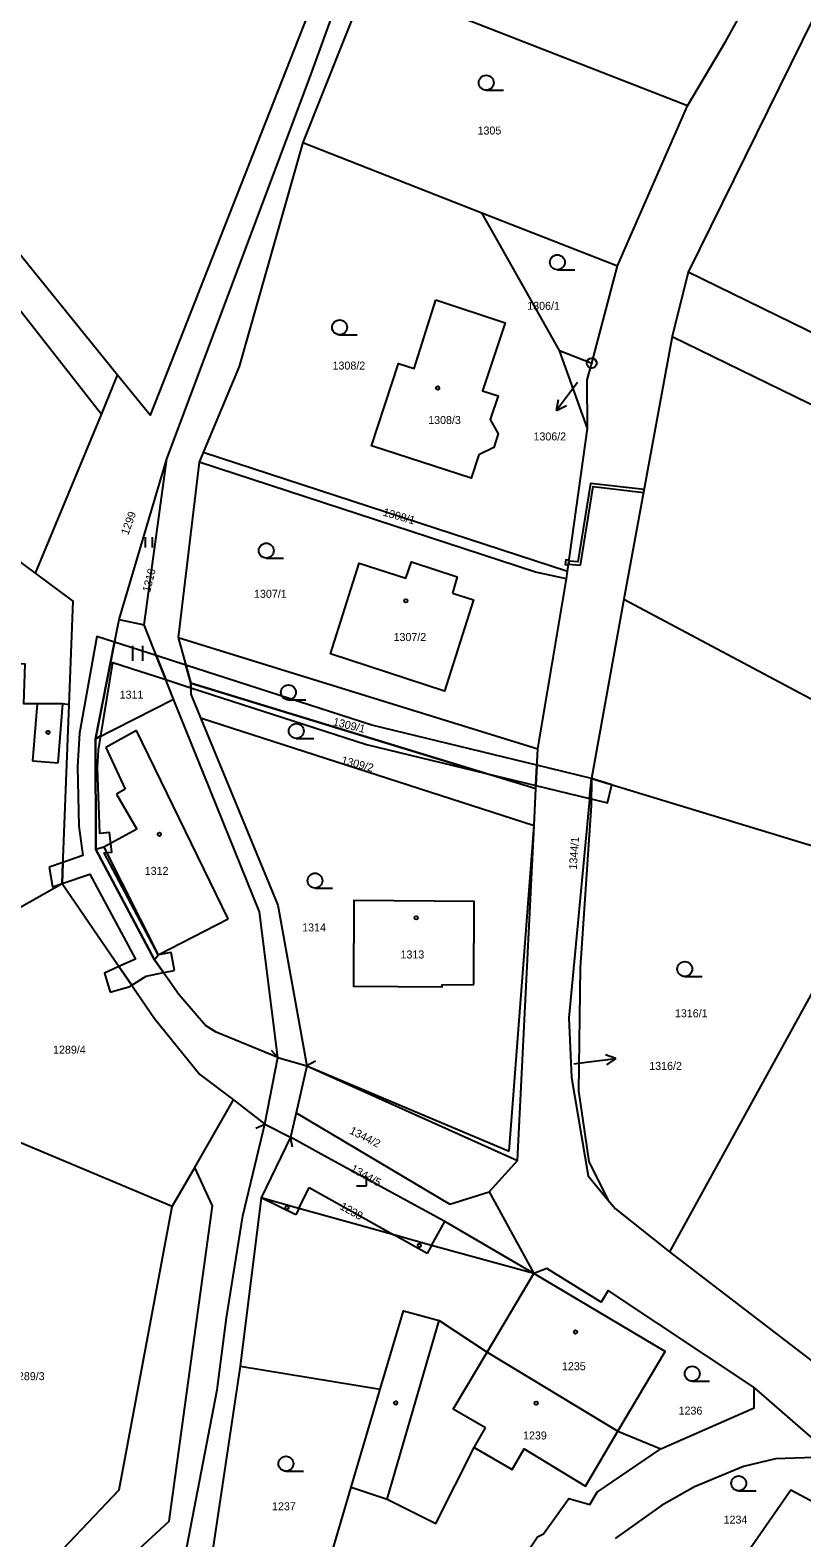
# Model space of a CAD drawing. Extents: x -587171 to -555306, y -1167727 to -1074732.
# Drawn here: x -559852.3 to -559774.7, y -1076642.4 to -1076491 of the extents above; entities that cross this region are included whole.
import ezdxf

# ---------------------------------------------------------------- set-up
doc = ezdxf.new("R2010")
doc.units = 0
for name, color, linetype in [('Hranice parcel', 7, 'Continuous'), ('Parcelní čísla', 7, 'Continuous'), ('Pop  PČ popisy', 7, 'Continuous'), ('Vnitřní kresba', 7, 'Continuous'), ('Věcná břemena k části', 7, 'Continuous'), ('Značky bodu BP', 7, 'Continuous'), ('Značky budov', 7, 'Continuous'), ('Značky kultur', 7, 'Continuous')]:
    doc.layers.add(name, color=color, linetype=linetype)

msp = doc.modelspace()

# ---------------------------------------------------------------- linework, layer by layer
at = {"layer": 'Hranice parcel'}
for p, q in [((-559818.37, -1076486.01), (-559824.87, -1076502.26)), ((-559786.2, -1076498.58), (-559816.42, -1076486.77)), ((-559793.24, -1076514.65), (-559786.2, -1076498.58)), ((-559824.87, -1076502.26), (-559806.86, -1076509.31)), ((-559806.86, -1076509.31), (-559793.24, -1076514.65)), ((-559795.83, -1076524.41), (-559793.24, -1076514.65)), ((-559786.15, -1076515.29), (-559787.73, -1076521.74)), ((-559768.66, -1076523.84), (-559786.15, -1076515.29)), ((-559787.73, -1076521.74), (-559792.59, -1076548.14)), ((-559787.73, -1076521.74), (-559752.35, -1076539.01)), ((-559799.07, -1076523.14), (-559795.83, -1076524.41)), ((-559796.26, -1076530.99), (-559799.07, -1076523.14)), ((-559845.09, -1076529.56), (-559843.46, -1076525.61)), ((-559851.71, -1076545.53), (-559845.09, -1076529.56)), ((-559798.26, -1076545.36), (-559796.26, -1076530.99)), ((-559843.3, -1076550.17), (-559838.52, -1076534.02)), ((-559840.8, -1076550.71), (-559838.52, -1076534.02)), ((-559835.28, -1076534.37), (-559837.38, -1076551.99)), ((-559834.87, -1076533.4), (-559835.28, -1076534.37)), ((-559798.26, -1076545.36), (-559834.87, -1076533.4)), ((-559801.25, -1076563.17), (-559798.36, -1076546.08)), ((-559798.36, -1076546.08), (-559798.26, -1076545.36)), ((-559792.59, -1076548.14), (-559795.86, -1076566.14)), ((-559792.59, -1076548.14), (-559759.87, -1076565.54)), ((-559845.7, -1076562.14), (-559843.3, -1076550.17)), ((-559843.3, -1076550.17), (-559840.8, -1076550.71)), ((-559837.85, -1076558.16), (-559840.8, -1076550.71)), ((-559837.38, -1076551.99), (-559801.25, -1076563.17)), ((-559837.38, -1076551.99), (-559836.11, -1076556.56)), ((-559836.11, -1076556.56), (-559836.12, -1076557.66)), ((-559836.11, -1076556.56), (-559801.45, -1076567.16)), ((-559849.04, -1076576.7), (-559848.34, -1076558.74)), ((-559845.7, -1076562.14), (-559837.85, -1076558.16)), ((-559836.12, -1076557.66), (-559835.13, -1076560.05)), ((-559835.13, -1076560.05), (-559801.62, -1076570.86)), ((-559801.45, -1076567.16), (-559801.25, -1076563.17)), ((-559801.62, -1076570.86), (-559801.45, -1076567.16)), ((-559803.28, -1076604.52), (-559801.62, -1076570.86)), ((-559859.08, -1076582.34), (-559849.04, -1076576.7)), ((-559769.4, -1076579.83), (-559788.01, -1076613.68)), ((-559828.66, -1076600.86), (-559827.38, -1076594.16)), ((-559824.46, -1076595.01), (-559825.53, -1076599.71)), ((-559824.46, -1076595.01), (-559803.28, -1076604.52)), ((-559835.72, -1076605.22), (-559831.83, -1076598.43)), ((-559831.83, -1076598.43), (-559828.66, -1076600.86)), ((-559825.53, -1076599.71), (-559826.1, -1076602.18)), ((-559837.97, -1076609.15), (-559855.62, -1076601.74)), ((-559826.1, -1076602.18), (-559829.03, -1076608.28)), ((-559837.97, -1076609.15), (-559835.72, -1076605.22)), ((-559833.93, -1076609.06), (-559835.72, -1076605.22)), ((-559803.28, -1076604.52), (-559806.12, -1076607.66)), ((-559829.03, -1076608.28), (-559831.15, -1076625.18)), ((-559806.12, -1076607.66), (-559801.66, -1076615.88)), ((-559831.15, -1076625.18), (-559834.2, -1076645.52)), ((-559831.15, -1076625.18), (-559817.07, -1076627.47)), ((-559820.01, -1076637.34), (-559817.07, -1076627.47)), ((-559771.51, -1076634.29), (-559779.5, -1076627.31)), ((-559793.19, -1076631.71), (-559788.87, -1076633.47)), ((-559824.89, -1076653.86), (-559820.01, -1076637.34))]:
    msp.add_line(p, q, dxfattribs=at)
for points in [[(-559838.52, -1076534.02), (-559824.18, -1076495.81), (-559816.32, -1076474.13), (-559807.23, -1076458.66)], [(-559786.2, -1076498.58), (-559782.34, -1076492.08), (-559778.24, -1076484.65), (-559774.88, -1076477.06), (-559780.78, -1076470.78)], [(-559817.46, -1076471.83), (-559840.18, -1076529.65), (-559843.46, -1076525.61)], [(-559771.57, -1076487.54), (-559773.54, -1076489.72), (-559786.15, -1076515.29)], [(-559845.09, -1076529.56), (-559858.29, -1076512.76), (-559872.94, -1076501.21), (-559885.6, -1076505.83), (-559893.11, -1076493.49)], [(-559824.87, -1076502.26), (-559831.25, -1076524.76), (-559834.87, -1076533.4)], [(-559843.46, -1076525.61), (-559855.81, -1076510.42), (-559858.98, -1076507.89)], [(-559799.07, -1076523.14), (-559805.16, -1076512.34), (-559806.86, -1076509.31)], [(-559811.48, -1076518.06), (-559804.54, -1076520.37), (-559806.79, -1076527.2), (-559805.23, -1076527.7), (-559806.02, -1076530.08), (-559805.23, -1076531.5), (-559805.68, -1076532.88), (-559807.16, -1076533.63), (-559807.94, -1076535.97), (-559817.94, -1076532.71), (-559815.23, -1076524.44), (-559813.68, -1076524.94), (-559811.48, -1076518.06)], [(-559796.26, -1076530.99), (-559796.28, -1076526.09), (-559795.83, -1076524.41)], [(-559798.36, -1076546.08), (-559801.49, -1076545.4), (-559835.28, -1076534.37)], [(-559851.71, -1076545.53), (-559858.37, -1076540.59), (-559863.55, -1076536.7), (-559867.09, -1076541.55), (-559869.82, -1076546.77), (-559872.92, -1076558.44), (-559875.26, -1076570.87), (-559879.21, -1076581.46), (-559881.76, -1076589.52)], [(-559809.81, -1076547.53), (-559807.71, -1076548.2), (-559810.63, -1076557.38), (-559822.09, -1076553.63), (-559819.2, -1076544.52), (-559814.49, -1076546.03), (-559813.92, -1076544.38), (-559809.34, -1076545.89), (-559809.81, -1076547.53)], [(-559848.34, -1076558.74), (-559847.94, -1076548.33), (-559851.71, -1076545.53)], [(-559848.34, -1076558.74), (-559848.97, -1076558.64), (-559851.55, -1076558.63), (-559852.9, -1076558.64), (-559852.76, -1076554.66), (-559859.66, -1076554.48), (-559859.46, -1076557.69), (-559860.07, -1076558.69), (-559867.98, -1076559.1), (-559867.2, -1076570.73), (-559868.26, -1076570.83), (-559867.07, -1076583.14), (-559859.08, -1076582.34)], [(-559827.38, -1076594.16), (-559829.2, -1076579.54), (-559837.85, -1076558.16)], [(-559835.13, -1076560.05), (-559827.38, -1076578.88), (-559824.46, -1076595.01)], [(-559827.38, -1076594.16), (-559833.56, -1076591.62), (-559834.63, -1076590.96), (-559837.32, -1076587.85), (-559839.75, -1076584.34), (-559845.65, -1076573.27), (-559845.7, -1076562.14)], [(-559795.86, -1076566.14), (-559798.13, -1076590.19), (-559797.86, -1076596.19), (-559796.19, -1076606.07), (-559794.21, -1076608.45)], [(-559795.86, -1076566.14), (-559795.88, -1076568.86), (-559796.99, -1076585.16), (-559797.16, -1076597.5), (-559796.13, -1076604.61), (-559794.21, -1076608.45)], [(-559795.86, -1076566.14), (-559767.59, -1076574.76), (-559769.4, -1076579.83)], [(-559849.04, -1076576.7), (-559839.76, -1076590.25), (-559835.19, -1076595.87), (-559831.83, -1076598.43)], [(-559807.66, -1076586.84), (-559807.65, -1076578.51), (-559819.74, -1076578.39), (-559819.77, -1076587), (-559810.86, -1076587.07), (-559810.86, -1076586.87), (-559807.66, -1076586.84)], [(-559886.72, -1076702.24), (-559876.58, -1076686.53), (-559863.65, -1076668.94), (-559859.88, -1076664.4), (-559841.42, -1076651.26), (-559836.65, -1076644.06), (-559833.46, -1076627.56), (-559832.51, -1076620.32), (-559830.89, -1076610.06), (-559828.66, -1076600.86)], [(-559825.53, -1076599.71), (-559810.1, -1076608.89), (-559806.12, -1076607.66)], [(-559801.66, -1076615.88), (-559810.59, -1076610.65), (-559822.71, -1076604.03), (-559826.1, -1076602.18)], [(-559801.66, -1076615.88), (-559811.91, -1076613.04), (-559815.72, -1076611.98), (-559825.25, -1076609.33), (-559829.03, -1076608.28)], [(-559794.21, -1076608.45), (-559793.44, -1076609.38), (-559788.01, -1076613.68)], [(-559890.81, -1076700.51), (-559867.4, -1076667.56), (-559838.3, -1076640.75), (-559833.93, -1076609.06)], [(-559854.21, -1076648.87), (-559852.71, -1076647.52), (-559843.31, -1076637.61), (-559837.97, -1076609.15)], [(-559788.01, -1076613.68), (-559767.77, -1076629.19), (-559754.99, -1076635.71), (-559753.81, -1076636.1)], [(-559779.5, -1076627.31), (-559794.17, -1076617.57), (-559794.88, -1076618.76), (-559800.33, -1076615.36), (-559801.66, -1076615.88)], [(-559793.19, -1076631.71), (-559788.44, -1076623.71), (-559801.66, -1076615.88)], [(-559817.07, -1076627.47), (-559814.74, -1076619.6), (-559811.15, -1076620.57), (-559806.35, -1076623.78), (-559793.19, -1076631.71)], [(-559788.87, -1076633.47), (-559779.51, -1076629.35), (-559779.5, -1076627.31)], [(-559820.01, -1076637.34), (-559816.38, -1076638.54), (-559811.48, -1076640.99), (-559807.64, -1076633.35), (-559803.83, -1076635.56), (-559802.62, -1076633.48), (-559796.46, -1076637.22), (-559793.19, -1076631.71)], [(-559814.86, -1076662.68), (-559801.29, -1076642.33), (-559800.66, -1076642.03), (-559798.13, -1076638.47), (-559796.02, -1076639.07), (-559795.27, -1076637.84), (-559788.87, -1076633.47)], [(-559771.51, -1076634.29), (-559777.37, -1076634.48), (-559780.58, -1076635.26), (-559785.5, -1076637.28), (-559788.82, -1076639.17), (-559793.46, -1076642.5)], [(-559753.92, -1076649.35), (-559775.82, -1076637.62), (-559783, -1076647.94), (-559775.02, -1076651.27), (-559757.65, -1076658.22), (-559754.7, -1076650.68), (-559754.46, -1076650.74)]]:
    msp.add_lwpolyline(points, dxfattribs=at)
at = {"layer": 'Pop  PČ popisy'}
for p, q in [((-559797.57, -1076526.76), (-559799.38, -1076529.16)), ((-559797.26, -1076526.35), (-559797.57, -1076526.76)), ((-559799.38, -1076529.16), (-559799.17, -1076528.06)), ((-559799.38, -1076529.16), (-559798.37, -1076528.66)), ((-559797.61, -1076594.81), (-559796.38, -1076594.65)), ((-559796.38, -1076594.65), (-559793.4, -1076594.28)), ((-559793.4, -1076594.28), (-559794.46, -1076593.91)), ((-559793.4, -1076594.28), (-559794.33, -1076594.9))]:
    msp.add_line(p, q, dxfattribs=at)
at = {"layer": 'Vnitřní kresba'}
for p, q in [((-559851.55, -1076558.63), (-559852.01, -1076564.35)), ((-559849.43, -1076564.56), (-559848.97, -1076558.64)), ((-559841.58, -1076561.33), (-559844.64, -1076563.03)), ((-559832.36, -1076580.25), (-559841.58, -1076561.33)), ((-559844.64, -1076563.03), (-559842.69, -1076567.2)), ((-559852.01, -1076564.35), (-559849.43, -1076564.56)), ((-559842.69, -1076567.2), (-559843.59, -1076567.73)), ((-559843.59, -1076567.73), (-559841.52, -1076571.22)), ((-559804.12, -1076603.56), (-559801.62, -1076570.86)), ((-559841.52, -1076571.22), (-559844.84, -1076573.05)), ((-559844.84, -1076573.05), (-559845.65, -1076573.27)), ((-559844.84, -1076573.05), (-559839.4, -1076583.87)), ((-559839.4, -1076583.87), (-559832.36, -1076580.25)), ((-559839.75, -1076584.34), (-559839.4, -1076583.87)), ((-559828.05, -1076593.42), (-559827.38, -1076594.16)), ((-559827.38, -1076594.16), (-559824.46, -1076595.01)), ((-559823.58, -1076594.54), (-559824.46, -1076595.01)), ((-559824.46, -1076595.01), (-559804.12, -1076603.56)), ((-559829.58, -1076601.25), (-559828.66, -1076600.86)), ((-559828.66, -1076600.86), (-559826.1, -1076602.18)), ((-559825.89, -1076603.16), (-559826.1, -1076602.18)), ((-559825.25, -1076609.33), (-559824.23, -1076607.22)), ((-559824.23, -1076607.22), (-559815.72, -1076611.98)), ((-559825.55, -1076609.96), (-559829.03, -1076608.28)), ((-559825.25, -1076609.33), (-559825.55, -1076609.96)), ((-559811.91, -1076613.04), (-559810.59, -1076610.65)), ((-559812.37, -1076613.85), (-559815.72, -1076611.98)), ((-559811.91, -1076613.04), (-559812.37, -1076613.85)), ((-559806.35, -1076623.78), (-559801.66, -1076615.88)), ((-559816.38, -1076638.54), (-559811.15, -1076620.57)), ((-559809.74, -1076629.48), (-559806.35, -1076623.78)), ((-559806.49, -1076631.37), (-559809.74, -1076629.48)), ((-559807.64, -1076633.35), (-559806.49, -1076631.37))]:
    msp.add_line(p, q, dxfattribs=at)
at = {"layer": 'Věcná břemena k části'}
for points in [[(-559796.96, -1076544.7), (-559795.69, -1076536.82), (-559790.62, -1076537.42), (-559790.56, -1076537.12), (-559795.94, -1076536.49), (-559797.21, -1076544.38), (-559798.11, -1076544.3), (-559798.15, -1076544.6)], [(-559798.25, -1076544.68), (-559798.15, -1076544.6), (-559798.11, -1076544.3), (-559798.18, -1076544.21), (-559798.43, -1076544.18), (-559798.49, -1076544.64)], [(-559845.7, -1076562.14), (-559843.76, -1076552.45), (-559845.55, -1076551.87), (-559847.29, -1076561.58), (-559847.48, -1076564.95), (-559847.37, -1076570.92), (-559846.95, -1076573.89), (-559848.96, -1076574.58), (-559849.04, -1076576.7), (-559846.24, -1076575.76), (-559841.66, -1076584.29), (-559843.33, -1076585.04), (-559842.05, -1076586.9), (-559840.59, -1076585.98), (-559838.85, -1076585.64), (-559839.75, -1076584.34), (-559845.65, -1076573.27)], [(-559843.76, -1076552.45), (-559845.7, -1076562.14), (-559845.15, -1076561.86), (-559843.95, -1076554.49), (-559838.62, -1076556.21), (-559839.58, -1076553.8)], [(-559839.58, -1076553.8), (-559838.62, -1076556.21), (-559836.11, -1076557.02), (-559836.11, -1076556.56), (-559836.61, -1076554.76)], [(-559817.92, -1076560.79), (-559836.61, -1076554.76), (-559836.11, -1076556.56), (-559806.57, -1076565.59), (-559801.43, -1076566.84), (-559801.33, -1076564.81)], [(-559806.57, -1076565.59), (-559836.11, -1076556.56), (-559836.11, -1076557.02), (-559818.46, -1076562.71)], [(-559837.74, -1076585.42), (-559838.09, -1076583.61), (-559839.4, -1076583.87), (-559844.8, -1076573.62), (-559844.06, -1076573.54), (-559844.27, -1076571.55), (-559845.25, -1076571.65), (-559845.48, -1076565.07), (-559845.38, -1076563.25), (-559845.15, -1076561.86), (-559845.7, -1076562.14), (-559845.65, -1076573.27), (-559839.75, -1076584.34), (-559838.85, -1076585.64)], [(-559801.33, -1076564.81), (-559801.43, -1076566.84), (-559796.05, -1076568.15), (-559795.86, -1076566.14)], [(-559793.82, -1076566.76), (-559795.86, -1076566.14), (-559795.88, -1076568.19), (-559794.26, -1076568.58)], [(-559850.35, -1076575.06), (-559849.99, -1076577.02), (-559849.04, -1076576.7), (-559848.96, -1076574.58)], [(-559844.21, -1076587.61), (-559842.25, -1076587.03), (-559842.05, -1076586.9), (-559843.33, -1076585.04), (-559844.78, -1076585.7)]]:
    msp.add_lwpolyline(points, close=True, dxfattribs=at)
at = {"layer": 'Značky bodu BP'}
for radius in [0.5, 0.0303]:
    msp.add_circle((-559795.83, -1076524.41), radius, dxfattribs=at)
at = {"layer": 'Značky budov'}
for centre in [(-559811.3, -1076526.91), (-559814.51, -1076548.29), (-559850.45, -1076561.51), (-559839.27, -1076571.75), (-559813.47, -1076580.14), (-559826.45, -1076609.25), (-559813.14, -1076613.03), (-559797.45, -1076621.74), (-559815.52, -1076628.88), (-559801.41, -1076628.89)]:
    msp.add_circle(centre, 0.175, dxfattribs=at)
at = {"layer": 'Značky kultur'}
for p, q in [((-559806.43, -1076497), (-559804.68, -1076497)), ((-559799.28, -1076515.03), (-559797.53, -1076515.03)), ((-559821.16, -1076521.58), (-559819.41, -1076521.58)), ((-559840.66, -1076542.95), (-559840.66, -1076541.9)), ((-559839.96, -1076542.95), (-559839.96, -1076541.9)), ((-559828.53, -1076544), (-559826.78, -1076544)), ((-559841.92, -1076554.31), (-559841.92, -1076552.81)), ((-559840.92, -1076554.31), (-559840.92, -1076552.81)), ((-559826.3, -1076558.24), (-559824.55, -1076558.24)), ((-559825.51, -1076562.12), (-559823.76, -1076562.12)), ((-559823.63, -1076577.15), (-559821.88, -1076577.15)), ((-559786.48, -1076586.03), (-559784.73, -1076586.03)), ((-559786.48, -1076586.03), (-559784.73, -1076586.03)), ((-559819.45, -1076607.07), (-559818.45, -1076607.07)), ((-559818.45, -1076607.07), (-559818.45, -1076606.07)), ((-559785.73, -1076626.68), (-559783.98, -1076626.68)), ((-559826.55, -1076635.73), (-559824.8, -1076635.73)), ((-559781.06, -1076637.7), (-559779.31, -1076637.7))]:
    msp.add_line(p, q, dxfattribs=at)
for centre in [(-559806.43, -1076496.25), (-559799.28, -1076514.28), (-559821.16, -1076520.83), (-559828.53, -1076543.25), (-559826.3, -1076557.49), (-559825.51, -1076561.37), (-559823.63, -1076576.4), (-559786.48, -1076585.28), (-559786.48, -1076585.28), (-559785.73, -1076625.93), (-559826.55, -1076634.98), (-559781.06, -1076636.95)]:
    msp.add_circle(centre, 0.75, dxfattribs=at)

# ---------------------------------------------------------------- texts
at = {"layer": 'Parcelní čísla'}
for s, p in [('1305', (-559807.3, -1076501.45)), ('1306/1', (-559802.31, -1076519.06)), ('1308/2', (-559821.87, -1076525.06)), ('1308/3', (-559812.26, -1076530.53)), ('1306/2', (-559801.68, -1076532.18)), ('1307/1', (-559829.76, -1076547.99)), ('1307/2', (-559815.74, -1076552.33)), ('1311', (-559843.26, -1076558.12)), ('1312', (-559840.74, -1076575.82)), ('1314', (-559824.92, -1076581.5)), ('1313', (-559815.04, -1076584.22)), ('1316/1', (-559787.47, -1076590.13)), ('1289/4', (-559849.95, -1076593.78)), ('1316/2', (-559790.05, -1076595.41)), ('1235', (-559798.82, -1076625.58)), ('1289/3', (-559854.08, -1076626.58)), ('1236', (-559787.1, -1076630.04)), ('1239', (-559802.73, -1076632.54)), ('1237', (-559827.95, -1076639.65)), ('1234', (-559782.58, -1076640.99))]:
    msp.add_text(s, height=0.803, dxfattribs=at).set_placement(p)
for s, rotation, p in [('1308/1', 344, (-559816.87, -1076539.72)), ('1299', 70, (-559842.4, -1076541.74)), ('1310', 76, (-559840.2, -1076547.48)), ('1309/1', 346, (-559821.88, -1076560.78)), ('1309/2', 345, (-559821.04, -1076564.64)), ('1344/1', 86, (-559797.33, -1076575.31)), ('1344/2', 333, (-559820.24, -1076601.77)), ('1344/5', 331, (-559820.14, -1076605.57)), ('1238', 331, (-559821.2, -1076609.36))]:
    msp.add_text(s, height=0.803, rotation=rotation, dxfattribs=at).set_placement(p)

doc.saveas('drawing.dxf')
